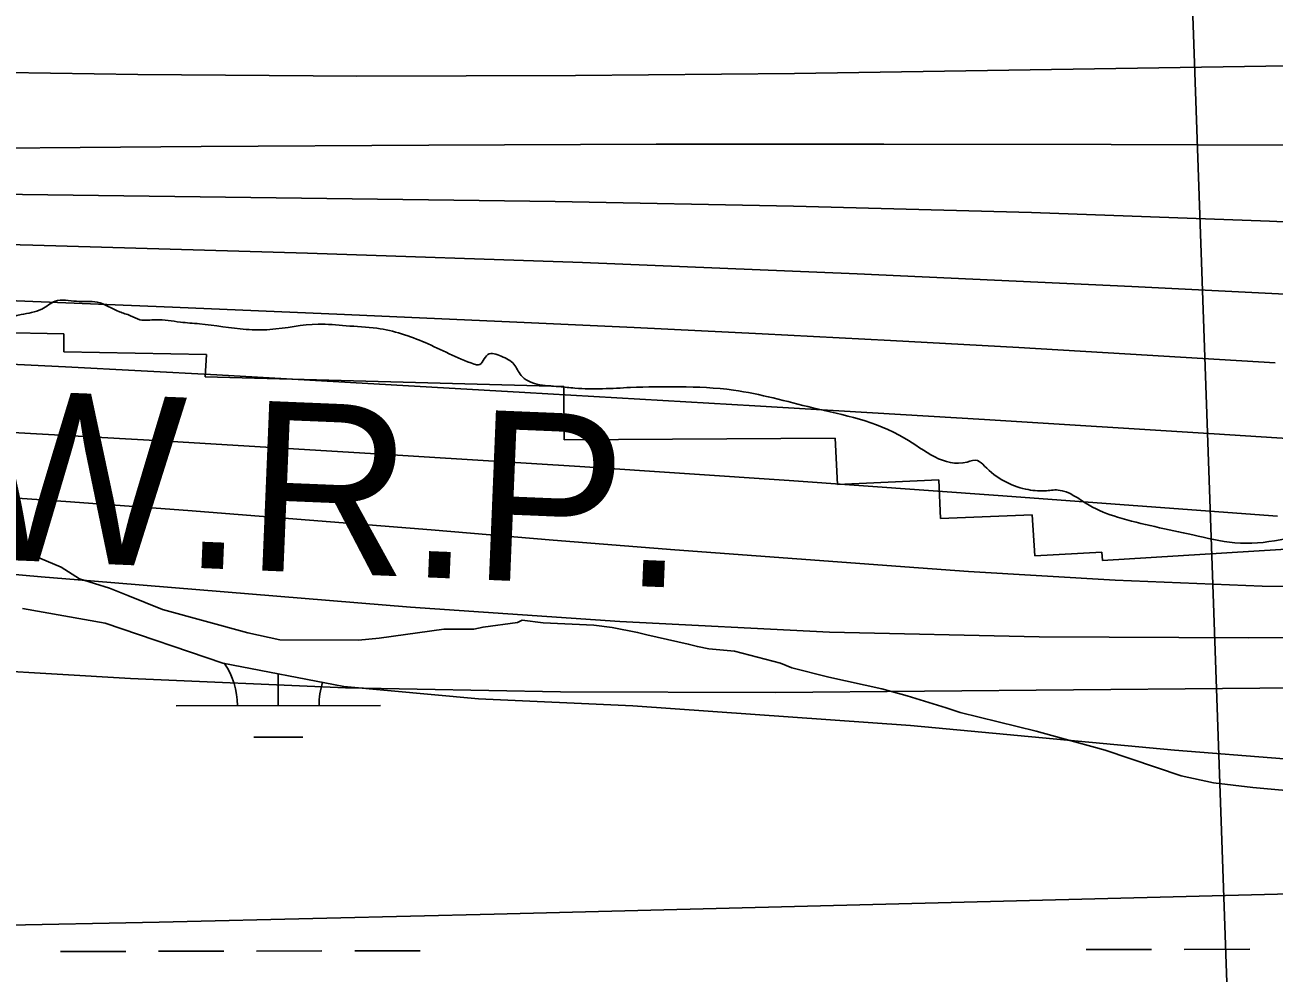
# Model space of a CAD drawing. Extents: x 3329297 to 3367176, y 649250 to 674653.
# Drawn here: x 3335302 to 3335913, y 658337 to 658801 of the extents above; entities that cross this region are included whole.
import ezdxf

# ---------------------------------------------------------------- set-up
doc = ezdxf.new("R2010")
doc.units = 0
for name, color, linetype in [('V-RIVR-EDGE', 7, 'Continuous'), ('V-RIVR-RANG', 7, 'Continuous'), ('V-RRAP-RVMT', 7, 'Continuous'), ('V-SITE-VEGE', 7, 'Continuous'), ('V-TOPO-DPTH', 7, 'Continuous'), ('V-TOPO-MAJR', 7, 'Continuous'), ('V-TOPO-MINR', 7, 'Continuous'), ('V-TOPO-WATR', 7, 'Continuous'), ('V-TOPO-WATR-IDEN', 7, 'Continuous'), ('V-WETL-SWMP', 7, 'Continuous')]:
    doc.layers.add(name, color=color, linetype=linetype)

msp = doc.modelspace()

# ---------------------------------------------------------------- linework, layer by layer
at = {"layer": 'V-RIVR-EDGE'}
msp.add_spline([(3333424.05, 658724.7), (3333474.73, 658717.46), (3333489.07, 658715.87), (3333512.33, 658713.49), (3333530.18, 658715), (3333538.71, 658715.36), (3333547.24, 658714.57), (3333557.71, 658715.7), (3333586.02, 658716.41), (3333612.01, 658718.28), (3333629.86, 658722.12), (3333637.62, 658724.42), (3333647.31, 658724.01), (3333663.6, 658721.26), (3333682.21, 658720.82), (3333707.8, 658719.6), (3333729.52, 658719.93), (3333747.37, 658722.99), (3333760.94, 658721.79), (3333772.95, 658719.82), (3333786.14, 658719.4), (3333801.65, 658718.98), (3333815.21, 658714.68), (3333829.55, 658712.32), (3333853.98, 658710.7), (3333881.51, 658709.09), (3333919.9, 658708.21), (3333933.09, 658708.96), (3333955.19, 658706.58), (3333979.61, 658702.64), (3333997.44, 658699.49), (3334008.3, 658700.63), (3334035.82, 658696.29), (3334058.31, 658693.91), (3334066.07, 658695.06), (3334072.66, 658693.49), (3334092.04, 658688.79), (3334109.87, 658687.19), (3334133.13, 658684.42), (3334151.35, 658681.27), (3334164.92, 658679.69), (3334190.9, 658677.68), (3334204.86, 658676.49), (3334218.42, 658674.13), (3334220.76, 658676.45), (3334226.96, 658676.82), (3334231.62, 658676.81), (3334233.55, 658674.09), (3334237.81, 658672.91), (3334253.71, 658672.87), (3334313.8, 658663.03), (3334340.55, 658660.25), (3334380.48, 658654.72), (3334411.48, 658646.11), (3334421.17, 658643.76), (3334440.16, 658640.23), (3334471.95, 658635.49), (3334501.03, 658634.26), (3334507.24, 658634.24), (3334509.17, 658631.91), (3334513.05, 658629.96), (3334528.94, 658626.05), (3334571.2, 658623.23), (3334582.83, 658621.65), (3334608.04, 658620.81), (3334615.79, 658620.01), (3334621.6, 658617.28), (3334633.23, 658614.93), (3334639.05, 658615.3), (3334646.41, 658615.28), (3334654.94, 658613.71), (3334657.65, 658610.6), (3334668.89, 658607.86), (3334697.18, 658600.03), (3334721.99, 658596.87), (3334746.41, 658594.1), (3334774.71, 658589.76), (3334788.29, 658590.11), (3334793.72, 658591.26), (3334803.41, 658590.85), (3334809.62, 658589.67), (3334816.59, 658585.78), (3334828.61, 658584.97), (3334856.12, 658577.92), (3334862.33, 658577.52), (3334871.63, 658577.89), (3334882.88, 658579.02), (3334909.27, 658585.16), (3334928.28, 658589.38), (3334948.46, 658593.98), (3334962.04, 658598.22), (3334974.85, 658601.67), (3334984.55, 658603.59), (3334993.47, 658604.73), (3335001.61, 658603.94), (3335003.94, 658605.48), (3335009, 658609.35), (3335017.54, 658613.2), (3335043.92, 658620.12), (3335064.1, 658623.56), (3335076.91, 658629.34), (3335088.16, 658631.64), (3335096.31, 658631.62), (3335112.59, 658628.87), (3335118.8, 658630.4), (3335132.38, 658634.64), (3335146.74, 658637.7), (3335161.86, 658639.6), (3335190.58, 658645.74), (3335222.39, 658650.31), (3335231.31, 658651.84), (3335233.64, 658650.67), (3335237.5, 658647.17), (3335247.21, 658650.64), (3335268.93, 658652.91), (3335284.45, 658654.81), (3335300.36, 658659.43), (3335310.45, 658662.12), (3335317.05, 658665.98), (3335327.52, 658665.95), (3335337.6, 658665.54), (3335348.45, 658660.86), (3335353.87, 658658.91), (3335358.52, 658656.96), (3335366.28, 658656.94), (3335378.3, 658655.75), (3335387.6, 658654.95), (3335410.48, 658652.18), (3335422.11, 658652.15), (3335445.77, 658654.8), (3335459.34, 658653.99), (3335474.47, 658652.79), (3335498.1, 658645.75), (3335522.12, 658635.22), (3335524.06, 658634.83), (3335528.73, 658639.86), (3335535.32, 658639.07), (3335541.51, 658635.18), (3335544.99, 658629.74), (3335552.73, 658625.45), (3335563.59, 658624.26), (3335571.34, 658623.47), (3335598.49, 658623.79), (3335622.54, 658624.12), (3335648.9, 658622.5), (3335687.66, 658613.87), (3335732.61, 658599.03), (3335763.22, 658587.32), (3335768.26, 658588.08), (3335771.74, 658585.36), (3335791.88, 658574.06), (3335801.19, 658573.26), (3335807.78, 658573.63), (3335822.89, 658566.23), (3335836.83, 658560.38), (3335873.65, 658551.75), (3335894.2, 658547.82), (3335916.31, 658549.32), (3335929.5, 658552), (3335949.67, 658554.28), (3335958.59, 658554.26), (3335962.85, 658550.76), (3335976.4, 658544.91), (3335989.19, 658542.16), (3335995.01, 658539.82), (3336014.78, 658538.99), (3336032.61, 658534.68), (3336045.79, 658533.1), (3336066.73, 658532.27), (3336083.03, 658535.33), (3336086.53, 658539.2), (3336089.26, 658545.79), (3336091.2, 658548.11), (3336096.25, 658548.88), (3336104.78, 658549.24), (3336126.11, 658548.8), (3336150.54, 658550.29), (3336176.53, 658551.39), (3336187.39, 658554.47), (3336195.94, 658559.49), (3336201.75, 658559.47), (3336210.28, 658556.35), (3336221.52, 658556.71), (3336235.1, 658556.68), (3336248.28, 658557.03), (3336254.1, 658558.57), (3336264.96, 658558.54), (3336271.16, 658553.48), (3336276.57, 658548.82), (3336283.56, 658550.74), (3336285.51, 658553.84), (3336288.62, 658557.71), (3336294.05, 658559.24), (3336313.06, 658561.14), (3336342.15, 658562.62), (3336356.5, 658564.91), (3336366.2, 658566.05), (3336374.35, 658568.35), (3336386.76, 658568.32), (3336402.66, 658568.67), (3336427.86, 658567.83), (3336436.01, 658568.2), (3336451.14, 658570.1), (3336484.9, 658577.78), (3336508.56, 658580.82), (3336517.88, 658587.39), (3336522.54, 658588.15), (3336524.87, 658591.25), (3336527.2, 658593.18), (3336531.86, 658593.17), (3336535.73, 658591.61), (3336537.28, 658588.89), (3336543.87, 658588.88), (3336562.87, 658589.6), (3336584.21, 658591.49), (3336614.46, 658594.13), (3336646.27, 658597.15), (3336666.43, 658596.72), (3336695.13, 658594.32), (3336705.21, 658594.29), (3336734.29, 658593.45), (3336750.58, 658593.02), (3336760.27, 658593.77), (3336768.41, 658592.2), (3336776.93, 658585.97), (3336785.46, 658584.01), (3336796.7, 658582.43), (3336838.19, 658582.33), (3336859.52, 658579.18), (3336880.83, 658572.53), (3336893.24, 658572.5), (3336911.08, 658573.62), (3336926.59, 658573.58), (3336945.21, 658575.47), (3336951.81, 658578.56), (3336960.34, 658578.54), (3336969.64, 658575.8), (3336985.16, 658578.09), (3336999.12, 658578.05), (3337015.8, 658580.34), (3337041.02, 658583.77), (3337061.58, 658586.43), (3337080.98, 658591.43), (3337113.57, 658597.94), (3337142.28, 658602.91), (3337169.45, 658609.43), (3337200.49, 658615.56), (3337235.01, 658620.13), (3337281.96, 658628.93), (3337309.9, 658636.23), (3337337.07, 658645.86), (3337357.25, 658651.63), (3337365.81, 658662.85), (3337368.54, 658669.05), (3337372.81, 658672.53), (3337380.58, 658677.16), (3337399.6, 658684.49), (3337429.1, 658696.82), (3337439.2, 658702.23), (3337449.3, 658709.18), (3337462.89, 658715.35), (3337480.74, 658722.29), (3337488.89, 658723.82), (3337511.41, 658733.85), (3337537.8, 658741.93), (3337559.14, 658747.69), (3337587.46, 658752.27), (3337604.53, 658754.95), (3337622.76, 658756.84), (3337625.48, 658758.39), (3337630.53, 658759.15), (3337640.61, 658759.12), (3337650.68, 658756), (3337655.34, 658755.98), (3337674.74, 658761.37), (3337711.6, 658769.03), (3337723.24, 658772.88), (3337734.87, 658769.75), (3337742.62, 658765.85), (3337750.37, 658765.06), (3337764.33, 658765.41), (3337778.69, 658768.87), (3337789.55, 658769.23), (3337800.81, 658775.02), (3337814.78, 658776.92), (3337832.62, 658779.59), (3337848.13, 658779.94), (3337861.32, 658778.74), (3337867.13, 658775.24), (3337871.01, 658777.17), (3337873.73, 658779.1), (3337884.2, 658779.46), (3337903.6, 658784.46), (3337929.32, 658794.23)], degree=3, dxfattribs=at)
at = {"layer": 'V-RIVR-RANG'}
msp.add_line((3335897.94, 658111.91), (3335855.39, 659331.17), dxfattribs=at)
at = {"layer": 'V-RRAP-RVMT'}
for p, q in [((3335250.88, 658651.39), (3335321.35, 658650.04)), ((3335321.35, 658650.04), (3335321.25, 658641.28)), ((3335321.25, 658641.28), (3335391.03, 658639.95)), ((3335391.03, 658639.95), (3335390.47, 658628.95)), ((3335390.47, 658628.95), (3335565.98, 658624.28)), ((3335565.98, 658624.28), (3335566.1, 658598.18)), ((3335566.1, 658598.18), (3335698.7, 658598.98)), ((3335698.7, 658598.98), (3335699.86, 658576.38)), ((3335699.86, 658576.38), (3335749.32, 658578.62)), ((3335749.32, 658578.62), (3335750.28, 658559.8)), ((3335750.28, 658559.8), (3335795.07, 658561.44)), ((3335795.07, 658561.44), (3335796.29, 658541.41)), ((3335796.29, 658541.41), (3335829.13, 658543.25)), ((3335829.13, 658543.25), (3335829.4, 658539.2)), ((3335829.4, 658539.2), (3335945.43, 658546.29))]:
    msp.add_line(p, q, dxfattribs=at)
at = {"layer": 'V-SITE-VEGE'}
msp.add_lwpolyline([(3335298.55, 658542.72), (3335306.45, 658541.55), (3335319.96, 658535.84), (3335328.97, 658530.16), (3335343.62, 658525.58), (3335352.63, 658522.14), (3335369.53, 658515.29), (3335411.23, 658503.8), (3335427.02, 658500.34), (3335465.39, 658500.16), (3335475.56, 658501.24), (3335507.18, 658505.6), (3335521.85, 658505.54), (3335526.37, 658506.64), (3335543.31, 658508.82), (3335545.57, 658509.94), (3335555.73, 658508.76), (3335580.55, 658507.51), (3335589.58, 658506.34), (3335601.98, 658504.02), (3335606.49, 658502.87), (3335626.78, 658498.26), (3335631.29, 658497.11), (3335636.93, 658495.95), (3335649.34, 658494.77), (3335671.89, 658489.01), (3335677.52, 658486.73), (3335695.55, 658482.13), (3335721.48, 658476.36), (3335733.88, 658472.92), (3335753.04, 658467.18), (3335759.81, 658464.89), (3335797.01, 658455.68), (3335809.41, 658452.24), (3335830.82, 658446.49), (3335868.01, 658433.9), (3335883.79, 658430.44), (3335902.97, 658428.09), (3335930.05, 658425.7)], dxfattribs=at)
at = {"layer": 'V-TOPO-DPTH'}
for points in [[(3337123.03, 658764.54), (3336302.7, 658787.77), (3336275.13, 658787.05), (3336247.56, 658786.4), (3336219.99, 658785.85), (3336192.42, 658785.37), (3335678.72, 658777.45), (3335571.65, 658776.38), (3335464.59, 658776.08), (3335357.53, 658776.94), (3335250.48, 658778.58), (3335078.33, 658782.14), (3335057.35, 658782.72), (3335036.39, 658783.49), (3335015.43, 658784.56), (3334994.49, 658785.82), (3334879.83, 658793.5)], [(3337123.03, 658764.54), (3336302.7, 658787.77), (3336275.13, 658787.05), (3336247.56, 658786.4), (3336219.99, 658785.85), (3336192.42, 658785.37), (3335678.72, 658777.45), (3335571.65, 658776.38), (3335464.59, 658776.08), (3335357.53, 658776.94), (3335250.48, 658778.58), (3335078.33, 658782.14), (3335057.35, 658782.72), (3335036.39, 658783.49), (3335015.43, 658784.56), (3334994.49, 658785.82), (3334879.83, 658793.5)], [(3337127.53, 658739.26), (3336189.79, 658733.67), (3336157.06, 658735.74), (3336108.04, 658738.39), (3336059, 658740.45), (3336009.93, 658741.64), (3335960.84, 658742.23), (3335833.71, 658742.65), (3335722.41, 658742.82), (3335611.11, 658742.74), (3335499.81, 658742.29), (3335388.51, 658741.59), (3335230.53, 658740.33), (3335198.22, 658740.22), (3335165.92, 658740.33), (3335133.61, 658740.73), (3335101.31, 658741.34), (3335069.03, 658742.35), (3335036.75, 658743.66), (3335004.5, 658745.45), (3334972.27, 658747.56), (3334595.12, 658774.96)], [(3334595.12, 658774.96), (3334972.27, 658747.56), (3335004.5, 658745.45), (3335036.75, 658743.66), (3335069.03, 658742.35), (3335101.31, 658741.34), (3335133.61, 658740.73), (3335165.92, 658740.33), (3335198.22, 658740.22), (3335230.53, 658740.33), (3335388.51, 658741.59), (3335499.81, 658742.29), (3335611.11, 658742.74), (3335722.41, 658742.82), (3335833.71, 658742.65), (3335960.84, 658742.23), (3336009.93, 658741.64), (3336059, 658740.45), (3336108.04, 658738.39), (3336157.06, 658735.74), (3336189.79, 658733.67), (3337127.53, 658739.26)], [(3334880.79, 658708.66), (3334932.88, 658705.77), (3335012.61, 658701.72), (3335024.85, 658701.14), (3335037.09, 658700.63), (3335049.34, 658700.2), (3335061.58, 658699.84), (3335306.06, 658693.49), (3335440.53, 658689.52), (3335574.97, 658684.92), (3335709.38, 658679.36), (3335843.76, 658673.18), (3336078.58, 658661.53)], [(3334880.79, 658708.66), (3334932.88, 658705.77), (3335012.61, 658701.72), (3335024.85, 658701.14), (3335037.09, 658700.63), (3335049.34, 658700.2), (3335061.58, 658699.84), (3335306.06, 658693.49), (3335440.53, 658689.52), (3335574.97, 658684.92), (3335709.38, 658679.36), (3335843.76, 658673.18), (3336078.58, 658661.53)], [(3335996.42, 658593.9), (3335884.06, 658601.11), (3335771.69, 658608.13), (3335659.31, 658614.86), (3335546.91, 658621.4), (3335396.2, 658629.98), (3335359.14, 658632.02), (3335322.08, 658633.94), (3335285.01, 658635.72), (3335247.93, 658637.38), (3335241.9, 658637.64), (3335207.84, 658639.13), (3335173.78, 658640.66), (3335139.72, 658642.25), (3335105.66, 658643.87), (3335071.62, 658645.63), (3335037.58, 658647.54), (3335003.55, 658649.67), (3334969.53, 658651.94), (3334626.16, 658675.99)], [(3334626.16, 658675.99), (3334969.53, 658651.94), (3335003.55, 658649.67), (3335037.58, 658647.54), (3335071.62, 658645.63), (3335105.66, 658643.87), (3335139.72, 658642.25), (3335173.78, 658640.66), (3335207.84, 658639.13), (3335241.9, 658637.64), (3335247.93, 658637.38), (3335285.01, 658635.72), (3335322.08, 658633.94), (3335359.14, 658632.02), (3335396.2, 658629.98), (3335546.91, 658621.4), (3335659.31, 658614.86), (3335771.69, 658608.13), (3335884.06, 658601.11), (3335996.42, 658593.9)], [(3335979.47, 658525.46), (3335907.54, 658526.64), (3335835.67, 658529.63), (3335763.83, 658533.83), (3335739.45, 658535.56), (3335679.83, 658539.92), (3335620.23, 658544.44), (3335560.65, 658549.19), (3335501.07, 658554.1), (3335441.5, 658558.97), (3335381.91, 658563.64), (3335322.3, 658568), (3335262.67, 658572.15), (3335075.76, 658584.7), (3335056.93, 658586), (3335038.09, 658587.36), (3335019.26, 658588.79), (3335000.44, 658590.28), (3334910.23, 658597.6), (3334846.31, 658602.76)]]:
    msp.add_lwpolyline(points, dxfattribs=at)
at = {"layer": 'V-TOPO-MAJR'}
msp.add_lwpolyline([(3334841.6, 658340.97), (3334907.7, 658346.53), (3335009.3, 658353.71), (3335024.71, 658354.68), (3335040.13, 658355.49), (3335055.56, 658356.06), (3335070.99, 658356.47), (3335204.04, 658358.98), (3335286.01, 658360.61), (3335367.97, 658362.35), (3335449.93, 658364.24), (3335531.89, 658366.24), (3336240.94, 658384.23), (3336270.75, 658385.21), (3336300.54, 658386.49), (3336330.31, 658388.22), (3336360.07, 658390.25), (3336389.78, 658392.79), (3336419.46, 658395.7), (3336449.07, 658399.18), (3336478.64, 658403.02), (3337100.69, 658489.89)], dxfattribs=at)
at = {"layer": 'V-TOPO-MINR'}
for points in [[(3334879.83, 658793.5), (3334994.49, 658785.82), (3335015.43, 658784.56), (3335036.39, 658783.49), (3335057.35, 658782.72), (3335078.33, 658782.14), (3335250.48, 658778.58), (3335357.53, 658776.94), (3335464.59, 658776.08), (3335571.65, 658776.38), (3335678.72, 658777.45), (3336192.42, 658785.37), (3336219.99, 658785.85), (3336247.56, 658786.4), (3336275.13, 658787.05), (3336302.7, 658787.77), (3337123.03, 658764.54)], [(3334595.12, 658774.96), (3334972.27, 658747.56), (3335004.5, 658745.45), (3335036.75, 658743.66), (3335069.03, 658742.35), (3335101.31, 658741.34), (3335133.61, 658740.73), (3335165.92, 658740.33), (3335198.22, 658740.22), (3335230.53, 658740.33), (3335388.51, 658741.59), (3335499.81, 658742.29), (3335611.11, 658742.74), (3335722.41, 658742.82), (3335833.71, 658742.65), (3335960.84, 658742.23), (3336009.93, 658741.64), (3336059, 658740.45), (3336108.04, 658738.39), (3336157.06, 658735.74), (3336189.79, 658733.67), (3337127.53, 658739.26)], [(3334893.33, 658731.62), (3334921.5, 658729.45), (3334949.67, 658727.28), (3334990.58, 658724.11), (3334998.29, 658723.55), (3335006.01, 658723.05), (3335013.73, 658722.63), (3335021.45, 658722.26), (3335033.54, 658721.76), (3335036.9, 658721.64), (3335040.27, 658721.57), (3335561.64, 658714.73), (3335678.2, 658712.53), (3335794.74, 658709.46), (3335911.23, 658705.07), (3336027.69, 658699.8), (3336237.18, 658689.13), (3336248.87, 658688.49), (3336260.57, 658687.8), (3336272.26, 658687.03), (3336283.94, 658686.2), (3336310.93, 658684.19), (3336324.22, 658683.25), (3337109.59, 658723.16)], [(3334880.79, 658708.66), (3334932.88, 658705.77), (3335012.61, 658701.72), (3335024.85, 658701.14), (3335037.09, 658700.63), (3335049.34, 658700.2), (3335061.58, 658699.84), (3335306.06, 658693.49), (3335440.53, 658689.52), (3335574.97, 658684.92), (3335709.38, 658679.36), (3335843.76, 658673.18), (3336078.58, 658661.53)], [(3334843.46, 658687.48), (3334988.28, 658678.81), (3335012.8, 658677.43), (3335037.32, 658676.16), (3335061.84, 658675.06), (3335086.38, 658674.08), (3335205.85, 658669.7), (3335290.12, 658666.5), (3335374.38, 658663.13), (3335458.63, 658659.52), (3335542.87, 658655.74), (3335600.28, 658653.09), (3335663.03, 658650.05), (3335725.78, 658646.82), (3335788.52, 658643.32), (3335851.24, 658639.63), (3335913.96, 658635.81)], [(3334871.15, 658629.16), (3334943.69, 658623.33), (3334959.37, 658622.09), (3334975.06, 658620.89), (3334990.75, 658619.72), (3335006.44, 658618.59), (3335029.23, 658616.98), (3335033.53, 658616.68), (3335037.83, 658616.4), (3335042.13, 658616.14), (3335046.43, 658615.88), (3335368.85, 658597.63), (3335471.29, 658591.57), (3335573.7, 658585.16), (3335676.08, 658578.25), (3335778.44, 658570.98), (3335915.12, 658560.94)], [(3334846.31, 658602.76), (3334910.23, 658597.6), (3335000.44, 658590.28), (3335019.26, 658588.79), (3335038.09, 658587.36), (3335056.93, 658586), (3335075.76, 658584.7), (3335262.67, 658572.15), (3335322.3, 658568), (3335381.91, 658563.64), (3335441.5, 658558.97), (3335501.07, 658554.1), (3335560.65, 658549.19), (3335620.23, 658544.44), (3335679.83, 658539.92), (3335739.45, 658535.56), (3335763.83, 658533.83), (3335835.67, 658529.63), (3335907.54, 658526.64), (3335979.47, 658525.46)], [(3334819.71, 658575.03), (3334967.87, 658560.9), (3335003.13, 658557.62), (3335038.4, 658554.47), (3335073.68, 658551.49), (3335108.98, 658548.64), (3335142.08, 658546.04), (3335166.11, 658544.1), (3335190.14, 658542.07), (3335214.16, 658539.92), (3335238.17, 658537.69), (3335262.18, 658535.44), (3335286.19, 658533.26), (3335310.22, 658531.18), (3335334.25, 658529.16), (3335490.93, 658516.32), (3335593.36, 658509.33), (3335695.86, 658504.2), (3335798.46, 658501.87), (3335901.12, 658501.39), (3336223.55, 658504.29)], [(3334881.4, 658531.81), (3334900.9, 658528.99), (3334920.38, 658525.98), (3334939.81, 658522.7), (3334959.21, 658519.23), (3334978.55, 658515.45), (3334997.85, 658511.49), (3335017.06, 658507.38), (3335027.98, 658505.29), (3335038.93, 658503.5), (3335049.96, 658502.17), (3335061.02, 658501.15), (3335248.87, 658487.69), (3335353.92, 658481.44), (3335459.04, 658476.89), (3335564.23, 658474.88), (3335669.47, 658474.57), (3336252.6, 658479.89)]]:
    msp.add_lwpolyline(points, dxfattribs=at)
at = {"layer": 'V-TOPO-WATR'}
msp.add_lwpolyline([(3334626.16, 658675.99), (3334969.53, 658651.94), (3335003.55, 658649.67), (3335037.58, 658647.54), (3335071.62, 658645.63), (3335105.66, 658643.87), (3335139.72, 658642.25), (3335173.78, 658640.66), (3335207.84, 658639.13), (3335241.9, 658637.64), (3335247.93, 658637.38), (3335285.01, 658635.72), (3335322.08, 658633.94), (3335359.14, 658632.02), (3335396.2, 658629.98), (3335546.91, 658621.4), (3335659.31, 658614.86), (3335771.69, 658608.13), (3335884.06, 658601.11), (3335996.42, 658593.9)], dxfattribs=at)
at = {"layer": 'V-WETL-SWMP'}
for p, q in [((3335301.1, 658515.64), (3335341.43, 658508.48)), ((3335341.43, 658508.48), (3335399.14, 658489.01)), ((3335399.14, 658489.01), (3335458.28, 658477.61)), ((3335426.2, 658468.22), (3335426.17, 658483.8)), ((3335458.28, 658477.61), (3335524.21, 658471.52)), ((3335376.2, 658468.13), (3335476.2, 658468.32)), ((3335524.21, 658471.52), (3335599.6, 658468.03)), ((3335599.6, 658468.03), (3335735.53, 658458.5)), ((3335735.53, 658458.5), (3335864.7, 658446.36)), ((3335414.23, 658452.77), (3335438.23, 658452.82)), ((3335864.7, 658446.36), (3335918.32, 658442.18)), ((3335319.59, 658347.95), (3335351.59, 658348.01)), ((3335367.59, 658348.04), (3335399.59, 658348.1)), ((3335415.59, 658348.13), (3335447.58, 658348.19)), ((3335463.58, 658348.22), (3335495.58, 658348.28)), ((3335821.49, 658348.9), (3335853.49, 658348.96)), ((3335869.49, 658348.99), (3335901.49, 658349.05))]:
    msp.add_line(p, q, dxfattribs=at)
for centre, start, end in [((3335370.96, 658468.59), 359.33648, 35.14668), ((3335481.44, 658468.8), 162.1482, 180.88013)]:
    msp.add_arc(centre, 35.25, start, end, dxfattribs=at)

# ---------------------------------------------------------------- texts
at = {"layer": 'V-TOPO-WATR-IDEN'}
msp.add_text('L.W.R.P.', height=83, rotation=357.63261, dxfattribs=at).set_placement((3335181.31, 658544.04))

doc.saveas('drawing.dxf')
